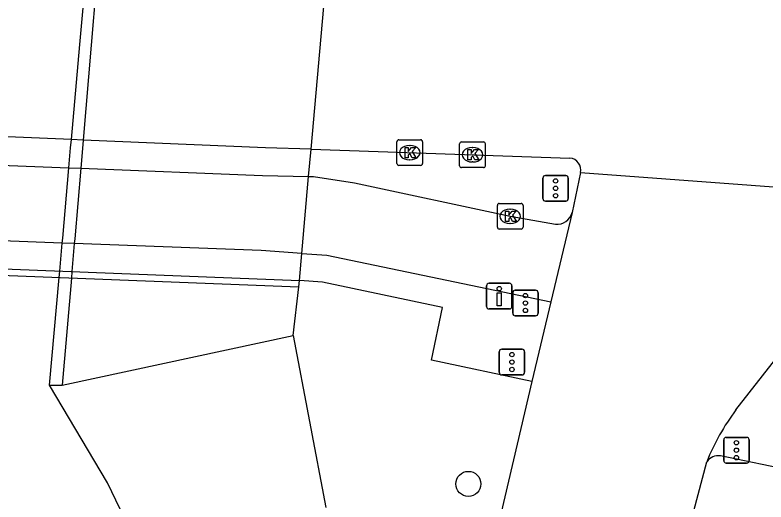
# Model space of a CAD drawing. Extents: x 161848 to 162726, y 385382 to 386521.
# Drawn here: x 161954.59 to 161983.84, y 386479.88 to 386498.84 of the extents above; entities that cross this region are included whole.
import ezdxf

# ---------------------------------------------------------------- set-up
doc = ezdxf.new("R2010")
doc.units = 0
for name, color, linetype in [('IMGEO_Berm_groen', 7, 'Continuous'), ('IMGEO_Boom', 7, 'Continuous'), ('IMGEO_Dek', 7, 'Continuous'), ('IMGEO_Drukknoppaal', 7, 'Continuous'), ('IMGEO_Fietspad_gesloten', 7, 'Continuous'), ('IMGEO_Fietspad_open', 7, 'Continuous'), ('IMGEO_Kolk', 7, 'Continuous'), ('IMGEO_Muur', 7, 'Continuous'), ('IMGEO_OVBaan_gesloten', 7, 'Continuous'), ('IMGEO_Rijbaan_regionaal_gesloten', 7, 'Continuous'), ('IMGEO_Terreindeel_open', 7, 'Continuous'), ('IMGEO_Verkeerseiland_gesloten', 7, 'Continuous'), ('IMGEO_Verkeerseiland_groen', 7, 'Continuous'), ('IMGEO_Verkeersregelinstallatiepaal', 7, 'Continuous'), ('IMGEO_Voetpad_open', 7, 'Continuous')]:
    doc.layers.add(name, color=color, linetype=linetype)

msp = doc.modelspace()

# ---------------------------------------------------------------- linework, layer by layer
at = {"layer": 'IMGEO_Berm_groen'}
for points in [[(161955.935, 386484.434), (161956.307, 386488.619), (161956.33, 386488.874), (161956.426, 386489.965), (161956.443, 386490.152), (161956.686, 386492.894), (161956.754, 386493.666), (161956.783, 386493.993), (161957.112, 386497.699), (161957.316, 386500), (161957.368, 386500.586), (161957.38, 386500.723), (161957.453, 386501.56), (161957.731, 386504.71), (161957.755, 386504.984), (161957.861, 386506.186), (161958.474, 386513.145), (161958.577, 386514.317), (161958.607, 386514.649), (161958.868, 386517.616), (161958.894, 386517.913), (161958.965, 386518.735), (161959.032, 386519.504)], [(161956.426, 386484.426), (161965.427, 386486.368)], [(161960.321, 386476.204), (161958.194, 386480.619), (161955.935, 386484.434)], [(161955.935, 386484.434), (161956.426, 386484.426)]]:
    msp.add_lwpolyline(points, dxfattribs=at)
at = {"layer": 'IMGEO_Boom'}
msp.add_circle((161972.245, 386480.584), 0.489, dxfattribs=at)
at = {"layer": 'IMGEO_Dek'}
msp.add_lwpolyline([(161926.237, 386503.056), (161925.139, 386489.846), (161965.641, 386488.257), (161965.663, 386488.506), (161965.757, 386489.563), (161966.024, 386492.555), (161966.118, 386493.615), (161966.707, 386500.22), (161966.795, 386501.211), (161966.819, 386501.541), (161939.379, 386502.565), (161927.456, 386503.01)], close=True, dxfattribs=at)
at = {"layer": 'IMGEO_Drukknoppaal'}
for p, q in [((161972.953, 386487.497), (161972.953, 386488.297)), ((161972.953, 386488.297), (161972.953, 386487.497)), ((161973.053, 386488.397), (161973.843, 386488.397)), ((161973.843, 386488.397), (161973.053, 386488.397)), ((161973.943, 386488.297), (161973.943, 386487.497)), ((161973.943, 386487.497), (161973.943, 386488.297)), ((161973.843, 386487.397), (161973.053, 386487.397)), ((161973.053, 386487.397), (161973.843, 386487.397))]:
    msp.add_line(p, q, dxfattribs=at)
msp.add_lwpolyline([(161973.523, 386488.022), (161973.523, 386487.522), (161973.373, 386487.522), (161973.373, 386488.022), (161973.523, 386488.022)], dxfattribs=at)
msp.add_circle((161973.448, 386488.187), 0.085, dxfattribs=at)
for centre, start, end in [((161973.053, 386488.297), 90, 180), ((161973.053, 386488.297), 90, 180), ((161973.843, 386488.297), 0, 90), ((161973.843, 386488.297), 360, 90), ((161973.053, 386487.497), 180, 270), ((161973.053, 386487.497), 180, 270), ((161973.843, 386487.497), 270, 0), ((161973.843, 386487.497), 270, 0)]:
    msp.add_arc(centre, 0.1, start, end, dxfattribs=at)
at = {"layer": 'IMGEO_Fietspad_gesloten'}
for points in [[(161925.496, 386494.139), (161926.693, 386494.091), (161931.535, 386493.898), (161933.515, 386493.819), (161938.59, 386493.616), (161941.827, 386493.487), (161945.31, 386493.348), (161948.948, 386493.203), (161950.03, 386493.159), (161952.018, 386493.08), (161956.686, 386492.894), (161957.145, 386492.875), (161964.222, 386492.593), (161966.024, 386492.555)], [(161965.757, 386489.563), (161964.179, 386489.669), (161956.896, 386489.947), (161956.426, 386489.965), (161948.691, 386490.26), (161945.137, 386490.396), (161941.613, 386490.53), (161938.326, 386490.656), (161926.438, 386491.109), (161925.248, 386491.154)]]:
    msp.add_lwpolyline(points, dxfattribs=at)
at = {"layer": 'IMGEO_Fietspad_open'}
for points in [[(161965.757, 386489.563), (161966.024, 386492.555)], [(161966.024, 386492.555), (161966.21, 386492.551), (161967.808, 386492.313), (161973.876, 386491.005), (161975.638, 386490.697)], [(161965.757, 386489.563), (161966.728, 386489.498), (161975.456, 386487.669)]]:
    msp.add_lwpolyline(points, dxfattribs=at)
msp.add_arc((161975.7, 386491.295), 0.601, 264.1247, 346.038, dxfattribs=at)
at = {"layer": 'IMGEO_Kolk'}
for p, q in [((161969.46, 386493.059), (161969.46, 386493.911)), ((161969.535, 386493.985), (161970.387, 386493.985)), ((161969.948, 386493.765), (161969.973, 386493.765)), ((161970.461, 386493.911), (161970.461, 386493.059)), ((161971.905, 386492.976), (161971.905, 386493.828)), ((161971.98, 386493.902), (161972.832, 386493.902)), ((161972.906, 386493.828), (161972.906, 386492.976)), ((161972.393, 386493.682), (161972.418, 386493.682)), ((161969.971, 386493.205), (161969.946, 386493.205)), ((161970.387, 386492.985), (161969.535, 386492.985)), ((161972.832, 386492.902), (161971.98, 386492.902)), ((161972.416, 386493.122), (161972.391, 386493.122)), ((161973.375, 386490.579), (161973.375, 386491.431)), ((161973.45, 386491.505), (161974.302, 386491.505)), ((161974.376, 386491.431), (161974.376, 386490.579)), ((161973.863, 386491.285), (161973.888, 386491.285)), ((161973.886, 386490.725), (161973.861, 386490.725)), ((161974.302, 386490.505), (161973.45, 386490.505))]:
    msp.add_line(p, q, dxfattribs=at)
for points in [[(161969.46, 386493.059), (161969.46, 386493.911)], [(161969.535, 386493.985), (161970.387, 386493.985)], [(161970.461, 386493.911), (161970.461, 386493.059)], [(161971.905, 386492.976), (161971.905, 386493.828)], [(161971.98, 386493.902), (161972.832, 386493.902)], [(161972.906, 386493.828), (161972.906, 386492.976)], [(161969.781, 386493.685), (161969.904, 386493.685), (161969.904, 386493.534), (161970.034, 386493.685), (161970.198, 386493.685), (161970.052, 386493.534), (161970.205, 386493.285), (161970.053, 386493.285), (161969.968, 386493.449), (161969.904, 386493.382), (161969.904, 386493.285), (161969.781, 386493.285), (161969.781, 386493.685)], [(161972.226, 386493.602), (161972.349, 386493.602), (161972.349, 386493.451), (161972.479, 386493.602), (161972.643, 386493.602), (161972.497, 386493.451), (161972.65, 386493.202), (161972.498, 386493.202), (161972.413, 386493.366), (161972.349, 386493.299), (161972.349, 386493.202), (161972.226, 386493.202), (161972.226, 386493.602)], [(161970.387, 386492.985), (161969.535, 386492.985)], [(161972.832, 386492.902), (161971.98, 386492.902)], [(161973.375, 386490.579), (161973.375, 386491.431)], [(161973.45, 386491.505), (161974.302, 386491.505)], [(161974.376, 386491.431), (161974.376, 386490.579)], [(161973.696, 386491.205), (161973.819, 386491.205), (161973.819, 386491.054), (161973.949, 386491.205), (161974.113, 386491.205), (161973.967, 386491.054), (161974.12, 386490.805), (161973.968, 386490.805), (161973.883, 386490.969), (161973.819, 386490.902), (161973.819, 386490.805), (161973.696, 386490.805), (161973.696, 386491.205)], [(161974.302, 386490.505), (161973.45, 386490.505)]]:
    msp.add_lwpolyline(points, dxfattribs=at)
for centre, start, end in [((161969.537, 386493.909), 91.552, 178.448), ((161969.537, 386493.909), 91.552, 178.448), ((161970.385, 386493.909), 1.552, 88.448), ((161970.385, 386493.909), 1.552, 88.448), ((161971.982, 386493.826), 91.552, 178.448), ((161971.982, 386493.826), 91.552, 178.448), ((161972.83, 386493.826), 1.552, 88.448), ((161972.83, 386493.826), 1.552, 88.448), ((161969.537, 386493.061), 181.552, 268.448), ((161969.537, 386493.061), 181.552, 268.448), ((161970.385, 386493.061), 271.552, 358.448), ((161970.385, 386493.061), 271.552, 358.448), ((161971.982, 386492.978), 181.552, 268.448), ((161971.982, 386492.978), 181.552, 268.448), ((161972.83, 386492.978), 271.552, 358.448), ((161972.83, 386492.978), 271.552, 358.448), ((161973.452, 386491.429), 91.552, 178.448), ((161973.452, 386491.429), 91.552, 178.448), ((161974.3, 386491.429), 1.552, 88.448), ((161974.3, 386491.429), 1.552, 88.448), ((161973.452, 386490.581), 181.552, 268.448), ((161973.452, 386490.581), 181.552, 268.448), ((161974.3, 386490.581), 271.552, 358.448), ((161974.3, 386490.581), 271.552, 358.448)]:
    msp.add_arc(centre, 0.0765, start, end, dxfattribs=at)
for centre, major_axis, ratio, start_param, end_param in [((161969.947, 386493.485), (-0.387, 0.002), 0.722429, 4.712389, 7.853982), ((161969.972, 386493.485), (-0.39, 0.002), 0.717154, 1.570796, 4.712389), ((161972.392, 386493.402), (-0.387, 0.002), 0.722429, 4.712389, 7.853982), ((161972.417, 386493.402), (-0.39, 0.002), 0.717154, 1.570796, 4.712389), ((161973.862, 386491.005), (-0.387, 0.002), 0.722429, 4.712389, 7.853982), ((161973.887, 386491.005), (-0.39, 0.002), 0.717154, 1.570796, 4.712389)]:
    msp.add_ellipse(centre, major_axis=major_axis, ratio=ratio, start_param=start_param, end_param=end_param, dxfattribs=at)
at = {"layer": 'IMGEO_Muur'}
msp.add_lwpolyline([(161925.16, 386490.102), (161965.663, 386488.506)], dxfattribs=at)
at = {"layer": 'IMGEO_OVBaan_gesloten'}
for points in [[(161966.118, 386493.615), (161966.707, 386500.22)], [(161966.118, 386493.615), (161964.349, 386493.675), (161957.239, 386493.974), (161956.783, 386493.993), (161952.115, 386494.189), (161950.13, 386494.273), (161949.046, 386494.319), (161945.393, 386494.472), (161944.778, 386494.498), (161941.907, 386494.607), (161938.688, 386494.73), (161933.613, 386494.923), (161931.633, 386494.998), (161926.787, 386495.183), (161925.586, 386495.229)], [(161966.118, 386493.615), (161976.202, 386493.274)], [(161976.618, 386492.709), (161993.58, 386491.452)]]:
    msp.add_lwpolyline(points, dxfattribs=at)
msp.add_arc((161976.143, 386492.795), 0.482, 349.7019, 83.0253, dxfattribs=at)
at = {"layer": 'IMGEO_Rijbaan_regionaal_gesloten'}
for points in [[(161976.618, 386492.709), (161976.283, 386491.15)], [(161976.283, 386491.15), (161975.456, 386487.669)], [(161975.456, 386487.669), (161974.721, 386484.57)], [(161982.666, 386483.463), (161984.215, 386485.455)], [(161974.721, 386484.57), (161971.905, 386472.535)], [(161976.663, 386461.982), (161977.354, 386464.906), (161979.391, 386473.37), (161981.53, 386481.442)]]:
    msp.add_lwpolyline(points, dxfattribs=at)
msp.add_arc((161989.693, 386478.184), 8.789, 143.0807, 158.2388, dxfattribs=at)
at = {"layer": 'IMGEO_Terreindeel_open'}
msp.add_lwpolyline([(161959.44, 386519.49), (161959.371, 386518.719), (161959.298, 386517.898), (161959.272, 386517.601), (161959.015, 386514.633), (161958.986, 386514.302), (161958.885, 386513.129), (161958.282, 386506.17), (161958.178, 386504.968), (161958.154, 386504.695), (161957.91, 386501.873), (161957.882, 386501.544), (161957.812, 386500.706), (161957.8, 386500.569), (161957.752, 386500), (161957.554, 386497.673), (161957.239, 386493.974), (161957.211, 386493.648), (161957.145, 386492.875), (161956.912, 386490.133), (161956.896, 386489.947), (161956.803, 386488.856), (161956.781, 386488.6), (161956.426, 386484.426)], dxfattribs=at)
at = {"layer": 'IMGEO_Verkeerseiland_gesloten'}
msp.add_lwpolyline([(161966.024, 386492.555), (161966.118, 386493.615)], dxfattribs=at)
at = {"layer": 'IMGEO_Verkeerseiland_groen'}
for points in [[(161965.427, 386486.368), (161965.641, 386488.257), (161965.663, 386488.506)], [(161965.427, 386486.368), (161966.688, 386479.665)]]:
    msp.add_lwpolyline(points, dxfattribs=at)
at = {"layer": 'IMGEO_Verkeersregelinstallatiepaal'}
for p, q in [((161975.247, 386492.595), (161976.037, 386492.595)), ((161976.037, 386492.595), (161975.247, 386492.595)), ((161975.147, 386491.695), (161975.147, 386492.495)), ((161975.147, 386492.495), (161975.147, 386491.695)), ((161976.137, 386492.495), (161976.137, 386491.695)), ((161976.137, 386491.695), (161976.137, 386492.495)), ((161976.037, 386491.595), (161975.247, 386491.595)), ((161975.247, 386491.595), (161976.037, 386491.595)), ((161973.973, 386487.228), (161973.973, 386488.028)), ((161973.973, 386488.028), (161973.973, 386487.228)), ((161974.073, 386488.128), (161974.863, 386488.128)), ((161974.863, 386488.128), (161974.073, 386488.128)), ((161974.963, 386488.028), (161974.963, 386487.228)), ((161974.963, 386487.228), (161974.963, 386488.028)), ((161974.863, 386487.128), (161974.073, 386487.128)), ((161974.073, 386487.128), (161974.863, 386487.128)), ((161973.448, 386484.929), (161973.448, 386485.729)), ((161973.448, 386485.729), (161973.448, 386484.929)), ((161973.548, 386485.829), (161974.338, 386485.829)), ((161974.338, 386485.829), (161973.548, 386485.829)), ((161974.438, 386485.729), (161974.438, 386484.929)), ((161974.438, 386484.929), (161974.438, 386485.729)), ((161974.338, 386484.829), (161973.548, 386484.829)), ((161973.548, 386484.829), (161974.338, 386484.829)), ((161982.292, 386482.396), (161983.082, 386482.396)), ((161983.082, 386482.396), (161982.292, 386482.396)), ((161982.192, 386481.496), (161982.192, 386482.296)), ((161982.192, 386482.296), (161982.192, 386481.496)), ((161983.182, 386482.296), (161983.182, 386481.496)), ((161983.182, 386481.496), (161983.182, 386482.296)), ((161983.082, 386481.396), (161982.292, 386481.396)), ((161982.292, 386481.396), (161983.082, 386481.396))]:
    msp.add_line(p, q, dxfattribs=at)
for centre in [(161975.642, 386492.385), (161975.642, 386492.095), (161975.642, 386491.805), (161974.468, 386487.918), (161974.468, 386487.628), (161974.468, 386487.338), (161973.943, 386485.619), (161973.943, 386485.329), (161973.943, 386485.039), (161982.687, 386482.186), (161982.687, 386481.896), (161982.687, 386481.606)]:
    msp.add_circle(centre, 0.085, dxfattribs=at)
for centre, start, end in [((161975.247, 386492.495), 90, 180), ((161975.247, 386492.495), 90, 180), ((161976.037, 386492.495), 0, 90), ((161976.037, 386492.495), 360, 90), ((161975.247, 386491.695), 180, 270), ((161975.247, 386491.695), 180, 270), ((161976.037, 386491.695), 270, 0), ((161976.037, 386491.695), 270, 0), ((161974.073, 386488.028), 90, 180), ((161974.073, 386488.028), 90, 180), ((161974.863, 386488.028), 0, 90), ((161974.863, 386488.028), 360, 90), ((161974.073, 386487.228), 180, 270), ((161974.073, 386487.228), 180, 270), ((161974.863, 386487.228), 270, 0), ((161974.863, 386487.228), 270, 0), ((161973.548, 386485.729), 90, 180), ((161973.548, 386485.729), 90, 180), ((161974.338, 386485.729), 0, 90), ((161974.338, 386485.729), 360, 90), ((161973.548, 386484.929), 180, 270), ((161973.548, 386484.929), 180, 270), ((161974.338, 386484.929), 270, 0), ((161974.338, 386484.929), 270, 0), ((161982.292, 386482.296), 90, 180), ((161982.292, 386482.296), 90, 180), ((161983.082, 386482.296), 0, 90), ((161983.082, 386482.296), 360, 90), ((161982.292, 386481.496), 180, 270), ((161982.292, 386481.496), 180, 270), ((161983.082, 386481.496), 270, 0), ((161983.082, 386481.496), 270, 0)]:
    msp.add_arc(centre, 0.1, start, end, dxfattribs=at)
at = {"layer": 'IMGEO_Voetpad_open'}
for points in [[(161965.663, 386488.506), (161965.757, 386489.563)], [(161974.721, 386484.57), (161970.803, 386485.398), (161971.24, 386487.456), (161966.558, 386488.439), (161965.663, 386488.506)], [(161987.804, 386480.487), (161982.066, 386481.675)]]:
    msp.add_lwpolyline(points, dxfattribs=at)
msp.add_arc((161981.986, 386481.127), 0.554, 81.6689, 145.3204, dxfattribs=at)

doc.saveas('drawing.dxf')
